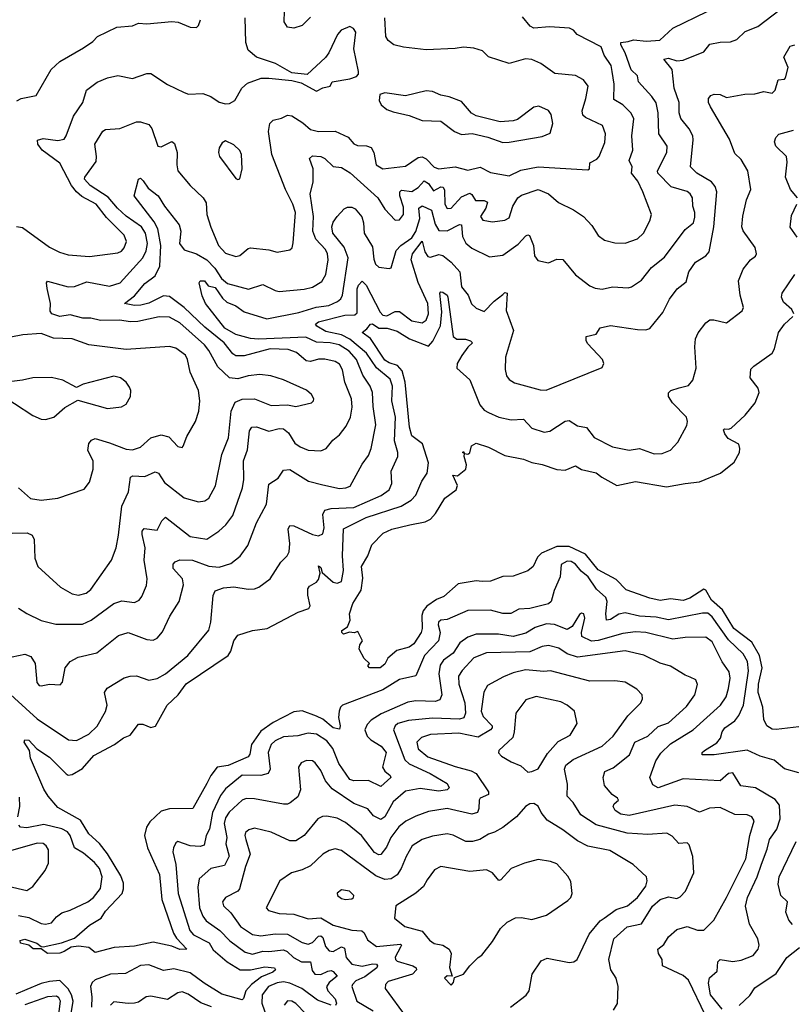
# Model space of a CAD drawing. Extents: x 1552033 to 1694788, y 811965 to 917215.
# Tile 568 of 632: x 1671101 to 1674833, y 881189 to 885946. Entities that reach past the tile are written whole.
import ezdxf

# ---------------------------------------------------------------- set-up
doc = ezdxf.new("R2010")
doc.units = 0

msp = doc.modelspace()

# ---------------------------------------------------------------- linework, layer by layer
at = {"layer": '0CON20XD'}
for points in [[(1672505, 885958.1), (1672465, 885917.8), (1672425.5, 885904.5), (1672395, 885910), (1672377.8, 885935), (1672381.2, 886038.8)], [(1671065, 882868.2), (1671125, 882880), (1671155, 882870), (1671175.4, 882835), (1671184.5, 882744.5), (1671195, 882730), (1671205, 882727.5), (1671245, 882735.8), (1671297.1, 882732.9), (1671307.5, 882745), (1671321.2, 882815), (1671344.7, 882845.3), (1671383.4, 882866.6), (1671473.4, 882886.6), (1671578.7, 882971.3), (1671625, 882984.7), (1671715, 882952.1), (1671745, 882948.9), (1671765, 882958.6), (1671791.2, 882988.8), (1671826.2, 883065), (1671870.6, 883135), (1671892.9, 883215), (1671886.9, 883245), (1671842.5, 883295), (1671842.5, 883315), (1671852.5, 883327.5), (1671875, 883336.4), (1671935, 883334.8), (1672015, 883305.7), (1672065, 883300.7), (1672120.5, 883319.5), (1672166.3, 883353.7), (1672202.3, 883405), (1672245.3, 883514.7), (1672292.5, 883605), (1672305, 883701.2), (1672349.1, 883730.9), (1672375, 883769.2), (1672405, 883772.7), (1672496.2, 883716.2), (1672565, 883699.5), (1672645, 883681.2), (1672676.3, 883683.7), (1672697, 883693), (1672755, 883798.6), (1672785, 883840.8), (1672798.7, 883875), (1672821.9, 883988.1), (1672807.9, 884077.9), (1672805.3, 884145), (1672794.2, 884175), (1672758.8, 884228.8), (1672728.5, 884305), (1672691.6, 884345), (1672643.8, 884375), (1672601.2, 884385), (1672535, 884387.7), (1672482.7, 884412.7), (1672255, 884401.9), (1672215, 884405.6), (1672145, 884424.5), (1672092.4, 884455), (1671997.8, 884575), (1671981.9, 884611.9), (1671967.8, 884675), (1671973.3, 884685), (1671994, 884685), (1672010.5, 884660.5), (1672045, 884651.5), (1672080, 884600), (1672101.2, 884581.2), (1672145, 884563), (1672185, 884535.3), (1672295, 884500.4), (1672449, 884531), (1672533, 884557), (1672594.7, 884564.7), (1672636.5, 884585), (1672652.6, 884597.4), (1672660.3, 884615), (1672687.1, 884795), (1672667.5, 884847.5), (1672613.8, 884915), (1672608.2, 884945), (1672615, 884968), (1672635, 884995.6), (1672668.5, 885031.5), (1672685, 885039.4), (1672705, 885039.6), (1672721.4, 885031.4), (1672753, 884993), (1672761.4, 884965), (1672764, 884915), (1672805, 884848), (1672811.3, 884788.7), (1672819.1, 884765), (1672835, 884750), (1672885, 884743.1), (1672895, 884747.5), (1672919.3, 884830.7), (1672942.7, 884855), (1672995, 884892), (1673015, 884922.6), (1673034.1, 884985), (1673028.6, 885035), (1673045, 885046.2), (1673090.3, 885025), (1673107.8, 884957.8), (1673125, 884928), (1673165, 884926), (1673225, 884956.5), (1673235, 884955.5), (1673239.2, 884899.2), (1673256, 884866), (1673285, 884841.5), (1673370, 884800), (1673435, 884807.9), (1673508.2, 884861.8), (1673545, 884901.8), (1673555, 884906.9), (1673563.5, 884903.5), (1673582.5, 884855), (1673588.2, 884805), (1673603.3, 884783.3), (1673655, 884771.4), (1673695, 884788.6), (1673725, 884787.5), (1673785, 884712.9), (1673855, 884660.6), (1673881.2, 884648.8), (1673915, 884644.5), (1673965, 884655.6), (1674039.3, 884650.7), (1674055.4, 884654.6), (1674105, 884688.2), (1674151.9, 884748.1), (1674215, 884798.9), (1674315, 884931.8), (1674355.2, 884964.8), (1674362.6, 884992.6), (1674362.5, 885015), (1674352, 885045), (1674351.5, 885085), (1674340, 885105), (1674325, 885115.3), (1674248.2, 885138.2), (1674182.5, 885205), (1674181.3, 885215), (1674226.2, 885305), (1674228.2, 885335), (1674187.5, 885395), (1674185.3, 885495.3), (1674174.8, 885544.8), (1674154.5, 885575), (1674090.4, 885645), (1674084.6, 885674.6), (1674054.3, 885704.3), (1674025.3, 885785), (1674004, 885825), (1674005, 885835.3), (1674040.2, 885839.8), (1674065, 885847.8), (1674127.9, 885842.1), (1674192.5, 885847.5), (1674256, 885905), (1674422, 885985)], [(1671515, 882604.2), (1671523.8, 882635), (1671510.5, 882695), (1671524.2, 882715.8), (1671605, 882766.7), (1671634.2, 882774.2), (1671665, 882775.6), (1671725, 882755.6), (1671765, 882762.5), (1671805, 882786.4), (1671912.5, 882875), (1672015, 882996.2), (1672023.9, 883035), (1672035.5, 883164.5), (1672045, 883186.2), (1672085, 883201.1), (1672135, 883205.3), (1672205, 883194.6), (1672235, 883196.4), (1672255.9, 883204.1), (1672310, 883245), (1672361.5, 883325), (1672392.2, 883355), (1672403.3, 883375), (1672405.3, 883415), (1672397.6, 883485), (1672405, 883502.5), (1672425, 883500.6), (1672515, 883458.2), (1672545, 883453.1), (1672565, 883461.9), (1672571.4, 883491.4), (1672564.7, 883555), (1672574.2, 883575.8), (1672605.8, 883584.3), (1672715, 883589.8), (1672846.5, 883646.5), (1672885, 883674.6), (1672897.8, 883705), (1672896, 883765), (1672927.5, 883835), (1672927.8, 883855), (1672911.7, 883911.7), (1672916, 884025), (1672898.8, 884105), (1672901.9, 884175), (1672889.9, 884209.9), (1672825, 884263.6), (1672776.3, 884335), (1672695, 884402.4), (1672655, 884423.1), (1672580.2, 884440.2), (1672536.4, 884465), (1672529.5, 884475), (1672544.2, 884485.8), (1672671.5, 884518.5), (1672719.7, 884520.3), (1672730.7, 884529.3), (1672731.3, 884645), (1672737.4, 884662.6), (1672755, 884683.1), (1672775, 884662.9), (1672842.1, 884532.1), (1672855, 884519.2), (1672875, 884515.3), (1672915, 884535.5), (1672935, 884536.9), (1672995, 884490.4), (1673045, 884481.8), (1673065, 884494.4), (1673076.1, 884525), (1673072, 884575), (1673026.3, 884676.3), (1672991.1, 884785), (1672997.7, 884815), (1673045, 884875.5), (1673057.2, 884825), (1673072.3, 884802.3), (1673085, 884798.2), (1673125, 884811.5), (1673145, 884806.7), (1673184.4, 884774.4), (1673227.4, 884727.4), (1673235.3, 884655), (1673266.4, 884615), (1673283.4, 884573.4), (1673305, 884552.2), (1673345, 884536.9), (1673393.2, 884586.8), (1673435, 884617.8), (1673445, 884628.1), (1673455.4, 884625), (1673450.7, 884540.7), (1673486.7, 884445), (1673447.3, 884315), (1673445.5, 884255.5), (1673453.1, 884225), (1673465, 884207.5), (1673491.7, 884191.7), (1673615, 884157.9), (1673644.6, 884155.4), (1673914.2, 884265.8), (1673922, 884285), (1673915.8, 884305), (1673845, 884379.2), (1673837.1, 884395), (1673837.5, 884415), (1673885, 884426.2), (1673905, 884457.5), (1673955, 884468.9), (1674085, 884448.8), (1674125, 884448.1), (1674145, 884454.2), (1674208.1, 884531.9), (1674239.6, 884595), (1674276.9, 884645), (1674320, 884680), (1674332.3, 884727.7), (1674364.5, 884775), (1674415.8, 884805), (1674431.1, 884825), (1674453.9, 884945), (1674468, 885115), (1674460.4, 885140.4), (1674442.1, 885162.1), (1674371.2, 885205), (1674340.9, 885235), (1674354.7, 885365), (1674351.9, 885385), (1674335, 885418.5), (1674295, 885468), (1674285.8, 885495.8), (1674285.8, 885545), (1674261.6, 885615), (1674252.2, 885705), (1674211.9, 885755), (1674235, 885760.6), (1674275, 885747.5), (1674305, 885749.8), (1674405, 885790.4), (1674435, 885827.5), (1674485, 885837.7), (1674535, 885839.6), (1674565, 885850), (1674605, 885888.9), (1674666.6, 885913.4), (1674774.7, 885995.3)], [(1671065, 883464.5), (1671136.9, 883466.9), (1671161.4, 883455), (1671171.5, 883435), (1671173.8, 883343.8), (1671189.2, 883305), (1671297.5, 883205), (1671355, 883171.8), (1671385, 883166.2), (1671422.5, 883175), (1671445, 883192.9), (1671544.4, 883335), (1671567.1, 883395), (1671578.4, 883455), (1671593.8, 883596.2), (1671626.2, 883665), (1671636.9, 883735), (1671647.9, 883742.1), (1671705, 883739.1), (1671755, 883761.5), (1671770.6, 883755), (1671800, 883710), (1671895, 883636.7), (1671965, 883617.1), (1671995, 883621.9), (1672015, 883634.3), (1672046, 883694), (1672077.8, 883845), (1672109, 883925), (1672121.7, 884055), (1672141.2, 884098.8), (1672175, 884112.8), (1672235, 884113.7), (1672315, 884082), (1672394.6, 884084.6), (1672435, 884077.8), (1672510, 884095), (1672520, 884105), (1672521.2, 884115), (1672511.2, 884135), (1672485.5, 884155.5), (1672375, 884205.6), (1672314.6, 884224.6), (1672261.1, 884231.1), (1672205, 884225.4), (1672155, 884210.4), (1672115, 884215.5), (1672058.1, 884268.1), (1672015, 884347.9), (1671993.6, 884375), (1671875, 884481.9), (1671825, 884508.8), (1671775, 884510.3), (1671672.1, 884487.9), (1671635, 884486.2), (1671585, 884494.3), (1671492, 884492), (1671445, 884503.9), (1671406.3, 884503.6), (1671345, 884520.6), (1671295, 884511.9), (1671256.2, 884525), (1671248.3, 884538.3), (1671250, 884575), (1671232.9, 884647.1), (1671230, 884675), (1671235, 884683.3), (1671335, 884654.7), (1671365, 884656.6), (1671425, 884679.1), (1671535, 884658.1), (1671586.2, 884673.9), (1671695.2, 884794.8), (1671711.4, 884828.6), (1671718.4, 884865), (1671708.8, 884915), (1671689.5, 884945), (1671615, 884996.1), (1671572.6, 885035), (1671528.8, 885088.8), (1671440.7, 885145), (1671414.7, 885175), (1671415.6, 885185), (1671469.6, 885260.4), (1671472.1, 885285), (1671463.3, 885345), (1671502, 885408), (1671515, 885415.6), (1671585, 885420), (1671665, 885451.8), (1671685, 885452.2), (1671725, 885439.6), (1671739.7, 885419.7), (1671768.8, 885335), (1671785, 885331.4), (1671835, 885357.5), (1671848.2, 885348.2), (1671862.3, 885305), (1671859.2, 885245), (1671865.4, 885215.4), (1671924.7, 885144.7), (1671986.9, 885085), (1672001.1, 885061.1), (1672005.4, 885005), (1672023.6, 884943.6), (1672061.3, 884855), (1672095, 884818.7), (1672145, 884802.3), (1672165, 884806.2), (1672205, 884841.1), (1672215, 884843.5), (1672305, 884834.5), (1672345, 884823.3), (1672405.7, 884834.3), (1672416.8, 884843.2), (1672422.6, 884867.4), (1672432.4, 885015), (1672420.7, 885055), (1672384.6, 885125), (1672318.6, 885295), (1672303.5, 885405), (1672309.2, 885445), (1672325, 885460.8), (1672365, 885469.5), (1672395, 885483.8), (1672415, 885481.5), (1672467.8, 885447.8), (1672505.6, 885415), (1672545, 885405.3), (1672625, 885406.8), (1672687.7, 885377.7), (1672715, 885346.9), (1672732.1, 885337.9), (1672776.1, 885336.1), (1672798.3, 885328.3), (1672811.5, 885305), (1672822.2, 885245), (1672855, 885225.6), (1672965, 885238.2), (1673025, 885279.4), (1673045, 885283.6), (1673065, 885274.1), (1673103.1, 885233.1), (1673124.8, 885224.8), (1673205, 885235.2), (1673265, 885218.8), (1673325, 885233.1), (1673375, 885208.2), (1673465, 885190.8), (1673521.7, 885218.3), (1673605, 885235.3), (1673845, 885220.8), (1673853.3, 885225), (1673854.2, 885255), (1673888.2, 885271.8), (1673900.5, 885285), (1673926.9, 885353.1), (1673930.7, 885395), (1673915.2, 885435.2), (1673833.7, 885473.7), (1673821.8, 885485), (1673818.2, 885505), (1673834.7, 885565), (1673846.2, 885625), (1673825, 885655.6), (1673785, 885676.1), (1673685, 885685.5), (1673618, 885735), (1673575, 885753.5), (1673543.6, 885756.4), (1673465, 885734.2), (1673365, 885765.7), (1673336.7, 885795), (1673295, 885807.8), (1673245, 885813.6), (1673205, 885806.4), (1673065, 885800.9), (1672955, 885812.9), (1672908, 885825), (1672881.5, 885845), (1672869.6, 885865), (1672864.8, 885954.8)], [(1671085, 884947.5), (1671115, 884942.5), (1671245, 884847.3), (1671292.7, 884822.7), (1671335, 884810), (1671437.7, 884802.3), (1671575, 884819.1), (1671592.9, 884827.1), (1671605, 884842.9), (1671616.9, 884875), (1671606.2, 884905), (1671519.7, 884989.7), (1671470.9, 885055), (1671401.8, 885091.8), (1671375, 885114.3), (1671351, 885145), (1671295, 885253.5), (1671209.2, 885315), (1671189.2, 885345), (1671186.2, 885363.8), (1671215, 885372.5), (1671285, 885362), (1671315, 885368.2), (1671326, 885384), (1671360.6, 885479.4), (1671406.5, 885545), (1671424.4, 885605), (1671475, 885643.5), (1671525, 885664.4), (1671575, 885675.5), (1671645, 885662.5), (1671714.6, 885685.4), (1671735, 885685.5), (1671815, 885632.5), (1671895, 885594), (1671915.9, 885585.9), (1671985, 885589.2), (1672024.2, 885574.2), (1672065, 885546.7), (1672095, 885538.8), (1672115, 885541.2), (1672140, 885555), (1672174.2, 885615), (1672201.3, 885638.7), (1672267, 885663), (1672303.7, 885663.7), (1672415, 885651.8), (1672461.1, 885641.1), (1672535, 885600.8), (1672565, 885616.7), (1672600, 885625), (1672610, 885645), (1672695, 885659.5), (1672728.3, 885671.7), (1672737.3, 885682.7), (1672738, 885695), (1672715.5, 885805), (1672724.4, 885885), (1672713.6, 885903.6), (1672695, 885912.5), (1672654.4, 885895), (1672635.6, 885875), (1672594.6, 885785.4), (1672577.6, 885762.4), (1672489.2, 885680.8), (1672415, 885688.9), (1672336.7, 885735), (1672244, 885765), (1672205, 885798), (1672192.5, 885835), (1672189.5, 885955)], [(1671086.6, 885553.4), (1671107.5, 885565), (1671180.8, 885579.2), (1671252.9, 885705), (1671295, 885744.3), (1671409.7, 885810.3), (1671455, 885841.2), (1671477.5, 885865), (1671569.5, 885910.5), (1671645, 885916.7), (1671675, 885928.8), (1671715, 885925.8), (1671835, 885937.1), (1671866.4, 885933.6), (1671925, 885910), (1671955, 885908.8), (1671965, 885917.5), (1671974.1, 885945.9)], [(1672518.3, 885161.7), (1672519.2, 885225), (1672500, 885275), (1672515, 885288.8), (1672555, 885285.3), (1672574.4, 885275), (1672615, 885237.1), (1672655, 885231.5), (1672696.7, 885206.7), (1672831.1, 885085), (1672865, 885031.1), (1672915, 884978.1), (1672935, 884978.6), (1672955.4, 885005), (1672955, 885040), (1672936.8, 885095), (1672937.5, 885115), (1672945, 885122.5), (1672995, 885115.2), (1673025.8, 885135), (1673055, 885167.1), (1673075, 885154.7), (1673099.1, 885119.1), (1673135, 885137.6), (1673146.8, 885136.8), (1673152.3, 885122.3), (1673154.8, 885054.8), (1673165, 885034.5), (1673185, 885035.4), (1673235, 885089.6), (1673275, 885107.3), (1673285, 885101.4), (1673302.5, 885072.5), (1673345, 885072.7), (1673360, 885065), (1673352.9, 885035), (1673327.5, 884995), (1673338, 884978), (1673385, 884970), (1673445, 884976.9), (1673465, 884988), (1673482.8, 885045), (1673507.1, 885085), (1673525, 885097.8), (1673605, 885124.7), (1673654.4, 885105), (1673702.8, 885062.8), (1673776.6, 885026.6), (1673825, 884994.5), (1673865, 884951.4), (1673895, 884902.9), (1673925, 884881.5), (1673975, 884867.8), (1674025, 884865.6), (1674085, 884886.5), (1674113.3, 884915), (1674145.4, 884974.6), (1674151.9, 885005), (1674111.5, 885115), (1674086.1, 885165), (1674056.7, 885205), (1674059.6, 885235), (1674044.1, 885265), (1674062.3, 885315), (1674056.9, 885385), (1674067.1, 885467.1), (1674054.6, 885495), (1674014.3, 885534.3), (1673970.3, 885560.3), (1673971.9, 885635), (1673962.6, 885695), (1673957.8, 885725), (1673924.7, 885775), (1673910, 885815), (1673793.3, 885875), (1673776.7, 885895), (1673756.7, 885905), (1673660.8, 885910.8), (1673585, 885904.2), (1673567.4, 885915), (1673529.2, 885959.2)], [(1671315, 881443.8), (1671295, 881435.8), (1671235, 881434.2), (1671205, 881457.5), (1671166.7, 881456.7), (1671144.3, 881474.3), (1671105, 881484.2), (1671103.1, 881496.9), (1671126.1, 881503.9), (1671184.2, 881485), (1671205, 881468), (1671215, 881466.9), (1671303.6, 881486.4), (1671365, 881508.8), (1671438.6, 881571.4), (1671494.7, 881605.3), (1671515, 881638.8), (1671595.6, 881724.4), (1671602.5, 881747.5), (1671601.9, 881775), (1671589.3, 881809.3), (1671525.7, 881915.7), (1671485.7, 881965.7), (1671435, 882012.7), (1671395, 882079.3), (1671285, 882140.3), (1671238.5, 882195), (1671217.9, 882227.9), (1671152.4, 882377.6), (1671147.5, 882415), (1671122, 882455), (1671125, 882467.5), (1671145, 882465.5), (1671183.1, 882423.1), (1671245, 882383.5), (1671325, 882301.8), (1671335.4, 882295.4), (1671355, 882298.8), (1671405, 882328), (1671458.9, 882391.1), (1671559.2, 882445), (1671602.8, 882477.3), (1671635, 882489.1), (1671675, 882542.5), (1671695, 882542), (1671735, 882526.5), (1671757.6, 882532.4), (1671813.8, 882635), (1671866.4, 882683.6), (1671905, 882737.1), (1672107.5, 882875), (1672120.4, 882895), (1672135.5, 882944.5), (1672155, 882972), (1672225, 882994.4), (1672295.7, 883004.3), (1672446.7, 883083.3), (1672498.2, 883101.8), (1672503.3, 883115), (1672492.2, 883165), (1672493.2, 883196.8), (1672500, 883210), (1672535, 883228.6), (1672545, 883242), (1672551.9, 883271.9), (1672545, 883306.7), (1672555, 883300), (1672561.2, 883275), (1672615, 883229.1), (1672635, 883223.3), (1672655, 883232.5), (1672665.7, 883284.3), (1672659.8, 883355), (1672665, 883485.4), (1672775, 883540.9), (1672943.3, 883595), (1672992.5, 883625), (1673015, 883649.4), (1673043.2, 883716.8), (1673068.5, 883755), (1673075.4, 883805), (1673047, 883897), (1672994.7, 883935), (1672983, 883977), (1672963.3, 884195), (1672948.9, 884248.9), (1672925.7, 884275.7), (1672885, 884288.1), (1672865, 884301.2), (1672795.4, 884405), (1672754.6, 884435.4), (1672777.6, 884452.4), (1672795, 884475.6), (1672805, 884476.2), (1672835, 884454.8), (1672876, 884455), (1672925, 884441.6), (1672984, 884404), (1673075, 884369.3), (1673096.5, 884393.5), (1673132.7, 884467.3), (1673139.6, 884535), (1673129.5, 884625), (1673135, 884631.1), (1673145, 884629.6), (1673165, 884615.4), (1673168.6, 884605), (1673194.8, 884414.8), (1673211.9, 884401.9), (1673255, 884402.5), (1673278, 884395), (1673288.1, 884385), (1673265, 884364.4), (1673236.5, 884323.5), (1673214.6, 884285), (1673212, 884262), (1673275, 884206), (1673323.8, 884085), (1673345, 884060), (1673365, 884047.5), (1673415, 884025.3), (1673475, 884012.9), (1673535, 884015.6), (1673575, 883972.5), (1673635, 883953.5), (1673661.7, 883958.3), (1673735, 884005.6), (1673755, 884010), (1673795, 883983.3), (1673838, 883975), (1673875, 883927.1), (1673965, 883882.5), (1674045, 883866.4), (1674095, 883873.8), (1674165, 883847.9), (1674205, 883850), (1674245, 883866.7), (1674279.4, 883905), (1674323.1, 883985), (1674327.1, 884005), (1674321.4, 884025), (1674254.5, 884095), (1674234.2, 884125.8), (1674235, 884142.5), (1674246.7, 884155), (1674287.1, 884167.1), (1674332.1, 884177.9), (1674352, 884205), (1674367.9, 884262.1), (1674361.8, 884365), (1674365, 884403.3), (1674377.3, 884432.7), (1674415, 884482), (1674434.5, 884495.5), (1674454.4, 884495.6), (1674515, 884480.6), (1674591.2, 884538.8), (1674597.1, 884555), (1674580.5, 884615), (1674572.5, 884685), (1674595, 884740.8), (1674630.8, 884785), (1674655, 884803.8), (1674659.2, 884815), (1674652.9, 884845), (1674595.7, 884925.7), (1674589.2, 884945), (1674593.6, 884996.4), (1674611.5, 885075), (1674631.8, 885125), (1674618.1, 885215), (1674585, 885271.2), (1674555, 885300), (1674528.9, 885368.9), (1674438, 885525), (1674428.4, 885545), (1674428.8, 885565), (1674439.8, 885580.2), (1674455, 885586.6), (1674483.8, 885583.8), (1674515, 885570), (1674603.2, 885586.8), (1674652.6, 885587.4), (1674695, 885599.2), (1674735, 885590.6), (1674750, 885605), (1674764.5, 885655.5), (1674795, 885659.2), (1674799.4, 885665), (1674813.6, 885715), (1674792.5, 885765), (1674821.8, 885818.2), (1674845, 885824.8)], [(1673435, 885353.1), (1673465, 885353.6), (1673625, 885381.1), (1673663, 885397), (1673675.5, 885444.5), (1673668.3, 885488.3), (1673655, 885507.5), (1673608.7, 885528.7), (1673585, 885522.9), (1673505, 885464.4), (1673485, 885456.9), (1673421.7, 885451.7), (1673305, 885481.2), (1673283.3, 885495), (1673235, 885550), (1673175, 885572.9), (1673135, 885580.8), (1673095, 885599.2), (1673065, 885602.5), (1672965, 885578), (1672865, 885592.5), (1672840, 885585), (1672837.5, 885555), (1672846.7, 885535), (1672875, 885512), (1672905, 885500), (1672982.3, 885482.3), (1673045, 885459.2), (1673135, 885456), (1673201.2, 885405), (1673235, 885390.9), (1673285.7, 885395.7), (1673362, 885378), (1673435, 885353.1)], [(1674857.5, 885085), (1674824.4, 885125), (1674800.5, 885185), (1674807.9, 885257.9), (1674804.3, 885285), (1674753.1, 885335), (1674746, 885355), (1674753, 885377), (1674767.6, 885392.4), (1674837.8, 885412.2)], [(1672155, 885173.8), (1672165, 885177.5), (1672175.4, 885224.6), (1672172.2, 885295), (1672164.5, 885314.5), (1672135, 885341.2), (1672095, 885360), (1672079.1, 885350.9), (1672065, 885326.7), (1672061.1, 885305), (1672065.5, 885285.5), (1672145, 885178.8), (1672155, 885173.8)], [(1671095, 883102.2), (1671135, 883076.5), (1671205, 883044), (1671275.3, 883025.3), (1671405, 883025.9), (1671446.5, 883045), (1671555, 883126), (1671595, 883137.7), (1671655, 883130.8), (1671678.3, 883141.7), (1671691.5, 883158.5), (1671712.9, 883212.9), (1671717.3, 883245), (1671701.9, 883335), (1671706.9, 883395), (1671691.8, 883458.2), (1671692.7, 883475), (1671702.8, 883487.2), (1671765, 883479.5), (1671787.3, 883525), (1671805, 883541.9), (1671925, 883449.3), (1672005, 883436.1), (1672062.5, 883475), (1672096.4, 883505), (1672129.8, 883550.2), (1672176.5, 883685), (1672183.2, 883725), (1672181.3, 883815), (1672201.8, 883868.2), (1672210.8, 883959.3), (1672222.6, 883977.4), (1672245, 883979.6), (1672305, 883958.2), (1672355, 883971.1), (1672375, 883969.6), (1672399.7, 883949.7), (1672430.2, 883900.2), (1672455, 883882), (1672495, 883866.2), (1672555, 883862.7), (1672580.8, 883875), (1672614, 883915), (1672645, 883940.8), (1672678.1, 883981.9), (1672698.5, 884025), (1672706.4, 884073.6), (1672703.4, 884115), (1672670.9, 884195), (1672660, 884255), (1672645, 884281.2), (1672624.3, 884294.3), (1672575, 884306.5), (1672545, 884305.6), (1672505, 884294.8), (1672485, 884297.1), (1672437.7, 884337.7), (1672398.2, 884351.8), (1672310, 884355), (1672185, 884321.5), (1672145, 884322.2), (1672131, 884331), (1672088.9, 884385), (1671995, 884460.8), (1671895.7, 884555.7), (1671825, 884608.6), (1671795, 884611.1), (1671725, 884576.9), (1671686.8, 884566.8), (1671655, 884565.6), (1671607.5, 884575), (1671655, 884612), (1671705, 884671.9), (1671755, 884708.9), (1671778.4, 884755), (1671782.1, 884855), (1671768.9, 884935), (1671749.7, 884969.7), (1671653.5, 885095), (1671675, 885176), (1671685, 885180.6), (1671697.6, 885167.6), (1671722.1, 885132.1), (1671770, 885095), (1671800.8, 885045), (1671870.9, 884955), (1671879.2, 884925), (1671872.7, 884865), (1671895, 884834.2), (1671955, 884815.3), (1672005, 884785.3), (1672043.3, 884745), (1672076.1, 884695), (1672105, 884670.9), (1672205.9, 884644.1), (1672275, 884666.9), (1672335, 884637.1), (1672355, 884633.2), (1672475, 884643.6), (1672515, 884652.9), (1672559.6, 884680.4), (1672579.4, 884715), (1672590.5, 884785), (1672587.9, 884815), (1672578.1, 884835), (1672530.6, 884885), (1672517.2, 884925), (1672519.3, 884995), (1672504.6, 885105), (1672518.3, 885161.7)], [(1674855.5, 884895), (1674823.1, 884943.1), (1674829.7, 884999.7), (1674854.3, 885055)], [(1674840, 884525), (1674830.8, 884545), (1674790.9, 884580.9), (1674780, 884605), (1674784.5, 884625), (1674845, 884714.4)], [(1674865, 882530), (1674755, 882516.4), (1674735, 882518.9), (1674710, 882535), (1674694.5, 882564.5), (1674690.7, 882625), (1674668.6, 882695), (1674669.4, 882735), (1674686.9, 882815), (1674674.9, 882874.9), (1674637.9, 882937.9), (1674550.5, 883005), (1674496.2, 883095), (1674442.3, 883142.3), (1674415, 883189.6), (1674405, 883194), (1674338.5, 883151.5), (1674305, 883139.5), (1674245, 883148.5), (1674195, 883140.5), (1674145, 883151.1), (1674031.1, 883191.1), (1673981.5, 883241.5), (1673895, 883287.7), (1673834.4, 883364.4), (1673755, 883401.5), (1673695, 883401), (1673621.7, 883368.3), (1673601.5, 883348.5), (1673580.8, 883305), (1673555, 883282.7), (1673485, 883256.9), (1673435, 883255.6), (1673375, 883232.9), (1673335, 883232.5), (1673305, 883234.6), (1673219.2, 883220.8), (1673150.1, 883159.9), (1673114.7, 883145.3), (1673067.1, 883112.9), (1673049.9, 883090.1), (1673043, 883067), (1673045.2, 883005), (1673040.3, 882985), (1673005, 882930.4), (1672982, 882915), (1672922.2, 882897.8), (1672878.8, 882861.2), (1672865, 882832.5), (1672842.5, 882815), (1672790, 882815), (1672782.5, 882825), (1672790, 882835), (1672765, 882860), (1672740, 882905), (1672743.8, 882926.2), (1672757.5, 882945), (1672735, 882990), (1672716.7, 882983.3), (1672693.3, 882986.7), (1672665, 882976.7), (1672656.7, 882985), (1672656.7, 882995), (1672685, 883012.5), (1672696.7, 883045), (1672694.2, 883075), (1672709.7, 883125), (1672749.7, 883190.3), (1672757.8, 883247.8), (1672751.9, 883305), (1672783.3, 883355), (1672801.4, 883408.6), (1672856.2, 883465), (1672898.8, 883485), (1672985, 883505.3), (1673059.4, 883520.6), (1673085, 883533.1), (1673110, 883560), (1673155, 883634.4), (1673209.4, 883675), (1673215.7, 883695.7), (1673192.5, 883745), (1673215, 883742.5), (1673255.8, 883774.2), (1673258.8, 883795), (1673247.5, 883835), (1673250, 883850), (1673240, 883855), (1673245, 883860), (1673250, 883850), (1673265, 883847.5), (1673275, 883853.3), (1673283, 883887), (1673305, 883900), (1673365, 883880.8), (1673445, 883841.1), (1673535, 883822.7), (1673575, 883806.1), (1673625, 883797.5), (1673695, 883773.2), (1673735, 883768.8), (1673785, 883790.5), (1673815, 883772.1), (1673885, 883756.9), (1673912.1, 883735), (1673985, 883695.9), (1674075, 883714.6), (1674225, 883688.9), (1674314.6, 883705.4), (1674385, 883713.3), (1674485.4, 883754.6), (1674551.7, 883808.3), (1674577.1, 883855), (1674580, 883875), (1674573.8, 883895), (1674523, 883923), (1674506.5, 883945), (1674500.8, 883965), (1674505, 883970), (1674525, 883966.9), (1674538.2, 883971.8), (1674605.6, 884035), (1674653.3, 884095), (1674672.5, 884145), (1674667.5, 884165), (1674628.6, 884215), (1674633.2, 884256.8), (1674647.3, 884272.7), (1674735, 884335.6), (1674746.9, 884355), (1674766.1, 884435), (1674794.7, 884475.3), (1674835, 884512)], [(1671535, 883902.2), (1671615, 883871.8), (1671645, 883867.3), (1671685, 883880), (1671735, 883925.6), (1671785, 883940.6), (1671820.7, 883930.7), (1671865, 883884.2), (1671885, 883878.8), (1671891.2, 883885), (1671908.3, 883931.7), (1671950, 884005), (1671965.6, 884055), (1671970.5, 884105), (1671963.8, 884155), (1671923.7, 884243.6), (1671911.5, 884305), (1671901.9, 884325), (1671855, 884358.2), (1671825, 884366.6), (1671615, 884352.8), (1671435.5, 884375.5), (1671355, 884404.3), (1671265, 884407.1), (1671205, 884429.7), (1671116.2, 884423.8), (1671057.8, 884412.2)], [(1670985, 884150), (1671163.8, 884033.8), (1671204.1, 884015.9), (1671225, 884014.3), (1671266.2, 884025), (1671318.3, 884071.7), (1671381.7, 884108.3), (1671525, 884067.1), (1671592.5, 884075), (1671615, 884088.8), (1671635.7, 884125), (1671637.1, 884155), (1671631.3, 884171.3), (1671614.5, 884194.5), (1671588, 884215), (1671555, 884223.5), (1671407.5, 884185), (1671375, 884168.8), (1671310, 884205), (1671255, 884217.9), (1671163.7, 884216.3), (1671115, 884204.3), (1671025, 884193.8)], [(1671095, 883684.4), (1671153.1, 883633.1), (1671204.6, 883624.6), (1671285, 883634.6), (1671412.4, 883677.6), (1671438.9, 883711.1), (1671455.6, 883774.4), (1671456.2, 883815), (1671430.8, 883865), (1671435, 883899.2), (1671447.1, 883915), (1671465, 883922.9), (1671535, 883902.2)], [(1674865, 882307.3), (1674795, 882326.7), (1674745, 882368.2), (1674677.3, 882387.3), (1674615, 882416.4), (1674454.8, 882394.8), (1674397.5, 882395), (1674396.7, 882405), (1674408.5, 882415), (1674467.8, 882452.2), (1674486.3, 882475), (1674494, 882505), (1674506.4, 882525), (1674555, 882558.8), (1674575.3, 882585), (1674596.5, 882635), (1674620.9, 882800.9), (1674615.6, 882845), (1674595, 882881.6), (1674525, 882950.2), (1674445, 883061.8), (1674425, 883078.4), (1674399.5, 883079.5), (1674235, 883045.8), (1674175, 883060.2), (1674095, 883064.8), (1674025, 883080.5), (1673995, 883073.2), (1673955, 883048.9), (1673935, 883044.3), (1673931.4, 883075), (1673937.8, 883135), (1673931.8, 883155), (1673887.6, 883195), (1673847.3, 883255), (1673812.3, 883282.3), (1673785.1, 883315.1), (1673765, 883328.3), (1673745, 883330.7), (1673716.4, 883313.6), (1673711.8, 883255), (1673682, 883188), (1673667.8, 883135), (1673655.9, 883124.1), (1673565, 883102), (1673511.5, 883098.5), (1673472.6, 883077.4), (1673435, 883077.3), (1673375, 883093.4), (1673265, 883090.9), (1673165, 883048.5), (1673135, 883044.4), (1673123.2, 883035), (1673122.5, 883022.5), (1673131.6, 882985), (1673123.6, 882945), (1673056.3, 882875), (1673014.7, 882775.3), (1672935, 882757.6), (1672855, 882708), (1672660.6, 882635), (1672650, 882625), (1672643.6, 882605), (1672641.6, 882575), (1672648.9, 882535), (1672645, 882518.6), (1672614.7, 882525), (1672565, 882566.3), (1672535, 882581.4), (1672465, 882606.9), (1672425, 882601.4), (1672325, 882550.5), (1672265, 882508.3), (1672220.7, 882445), (1672212.2, 882397.8), (1672204.5, 882385.5), (1672107.9, 882342.1), (1672055, 882334.7), (1672024.9, 882295.1), (1672004.6, 882255.4), (1671936.5, 882135), (1671825, 882134), (1671785, 882121.8), (1671728.8, 882071.2), (1671713.4, 882045), (1671704.1, 882005), (1671718.9, 881945), (1671775.7, 881815.7), (1671787.3, 881695), (1671843.2, 881533.2), (1671858, 881508), (1671907.5, 881455), (1671875, 881454.4), (1671835, 881470.8), (1671745, 881489.6), (1671655, 881470), (1671556.6, 881463.4), (1671465, 881438.8), (1671435, 881463.3), (1671385, 881470.8), (1671350, 881465), (1671315, 881443.8)], [(1674494.1, 881165), (1674438.3, 881235), (1674428, 881292), (1674432.7, 881317.3), (1674470.3, 881349.8), (1674473.3, 881395), (1674483.8, 881405), (1674545, 881395.2), (1674585, 881401.8), (1674643.3, 881425), (1674667.8, 881455), (1674672.2, 881475), (1674666.9, 881505), (1674625.7, 881575.7), (1674606.9, 881663.1), (1674617.1, 881705), (1674663.3, 881805), (1674683.2, 881866.8), (1674711.9, 881938.1), (1674723.1, 881985), (1674757.4, 882035), (1674773.7, 882085), (1674771.6, 882151.6), (1674749.3, 882179.3), (1674655.8, 882235.7), (1674584.7, 882244.7), (1674545, 882308.1), (1674525, 882303.8), (1674485, 882269.2), (1674305, 882278.7), (1674185.3, 882235.3), (1674159.3, 882249.3), (1674144.4, 882284.4), (1674174, 882366), (1674197.8, 882402.2), (1674245, 882446.8), (1674353.2, 882515), (1674486.2, 882635), (1674514.1, 882675), (1674525.2, 882714.8), (1674532.5, 882765), (1674527.3, 882795), (1674494.1, 882844.1), (1674445, 882940.5), (1674415, 882962.5), (1674315, 882960.9), (1674255, 882952.7), (1674125, 882985.2), (1674075, 882988.4), (1674015, 882981.2), (1673895, 882946), (1673863.2, 882943.2), (1673815.9, 882965.9), (1673814.7, 882985.2), (1673830, 883055), (1673825.4, 883075.4), (1673815, 883078.6), (1673805, 883072), (1673769.1, 883015), (1673745, 883000.4), (1673684.5, 883024.5), (1673645, 883027.8), (1673590.4, 883009.6), (1673545, 882981.6), (1673485, 882966.6), (1673413.4, 882976.6), (1673305, 882976.9), (1673265, 882962.2), (1673226.8, 882935), (1673194.2, 882885.8), (1673148, 882852), (1673131.7, 882828.3), (1673125.2, 882785), (1673140.4, 882685), (1673129.9, 882660.1), (1673107.2, 882652.7), (1673015, 882655.8), (1672975, 882648.2), (1672847.5, 882592.5), (1672798.9, 882561.1), (1672778.9, 882541.1), (1672768.7, 882515), (1672778.8, 882485), (1672796.7, 882466.7), (1672846.7, 882436.7), (1672870.6, 882405), (1672853.6, 882335), (1672864.8, 882314.8), (1672890.8, 882295), (1672894.3, 882285), (1672845, 882242.2), (1672785, 882270.5), (1672715, 882268.5), (1672694.8, 882274.8), (1672642.9, 882352.9), (1672613.3, 882425), (1672585, 882462.4), (1672535, 882493.6), (1672495, 882498.6), (1672474.5, 882494.5), (1672444.2, 882485.8), (1672375, 882480.9), (1672335, 882462.7), (1672315.4, 882445), (1672300.3, 882405), (1672310.4, 882325), (1672301.4, 882305), (1672265, 882294.7), (1672175, 882295.7), (1672095, 882230), (1672071.6, 882198.4), (1672032.7, 882115), (1672017.1, 882035), (1672001.8, 882005), (1671991.5, 881958.5), (1671972.2, 881952.2), (1671925, 881955.4), (1671865, 881975.7), (1671855, 881968.8), (1671843.5, 881945), (1671840, 881925), (1671855.3, 881865.3), (1671866.6, 881725), (1671922, 881545), (1671940, 881525), (1672015.5, 881485.5), (1672035, 881451.9), (1672102.5, 881395), (1672166, 881355), (1672215, 881355.7), (1672285, 881369.8), (1672331.2, 881365), (1672336.4, 881356.4), (1672324.4, 881345), (1672268.6, 881321.4), (1672220.2, 881285), (1672192.8, 881255), (1672182.7, 881217.3), (1672175, 881210), (1672077.5, 881237.5), (1671991.3, 881291.3), (1671925, 881341.9), (1671845, 881360.7), (1671795, 881352.3), (1671725, 881380.3), (1671685, 881376.5), (1671612.7, 881337.3), (1671538.8, 881335), (1671465, 881308), (1671451.6, 881295), (1671443.7, 881275), (1671449.6, 881225), (1671447.2, 881175)], [(1674413.1, 881135), (1674331.3, 881305), (1674305, 881328.1), (1674205.7, 881375), (1674204.4, 881405), (1674185.7, 881435), (1674183.8, 881455), (1674212.5, 881477.5), (1674235, 881515.7), (1674275, 881551.2), (1674325, 881564.4), (1674375, 881548), (1674405, 881546.7), (1674454.5, 881595), (1674515.6, 881704.4), (1674607.7, 881892.3), (1674627.8, 882005), (1674648, 882075), (1674637.8, 882095), (1674615, 882104), (1674555, 882106.5), (1674485, 882140.3), (1674433.5, 882136.5), (1674385, 882118.1), (1674324.6, 882144.6), (1674265, 882150.8), (1674045, 882101.7), (1674005, 882107.9), (1673977.1, 882125), (1673967.8, 882145), (1673972.9, 882157.1), (1673993.8, 882175), (1673988.8, 882185), (1673963.2, 882203.2), (1673925.8, 882245.8), (1673919.6, 882285), (1673926.5, 882313.5), (1673968.3, 882331.7), (1674046.3, 882393.7), (1674072.2, 882455), (1674134.8, 882485.2), (1674185, 882530.7), (1674235, 882549.6), (1674321.4, 882628.6), (1674361.5, 882685), (1674374.1, 882734.1), (1674366.6, 882756.6), (1674339.7, 882769.7), (1674315, 882778.6), (1674245, 882822.2), (1674195, 882837.9), (1674115, 882876.2), (1674025, 882896), (1673795, 882865.7), (1673745, 882882.9), (1673705, 882909.2), (1673655, 882922), (1673625, 882917.1), (1673565, 882891.2), (1673355, 882887), (1673295, 882862.2), (1673237.5, 882802.5), (1673220.5, 882775), (1673221.9, 882735), (1673251.3, 882645), (1673254.3, 882595.7), (1673246.6, 882573.4), (1673225, 882566.3), (1673095, 882571.4), (1672979.7, 882559.7), (1672927.7, 882545), (1672915, 882534.6), (1672905.8, 882515), (1672960.8, 882370.8), (1672981.7, 882351.7), (1673083.6, 882303.6), (1673165.7, 882255.7), (1673175.7, 882235), (1673165.8, 882225), (1673125, 882219), (1673035, 882231.5), (1672965, 882218.1), (1672905, 882166.8), (1672865, 882095.5), (1672845, 882082.1), (1672810.2, 882100.2), (1672783.1, 882133.1), (1672715, 882159.4), (1672610.6, 882230.6), (1672578.2, 882268.2), (1672555, 882318.1), (1672528.5, 882355), (1672515, 882365.4), (1672486.4, 882366.4), (1672460, 882355), (1672448.2, 882335), (1672457.3, 882225), (1672445, 882192.2), (1672408.1, 882161.9), (1672395, 882155.5), (1672375, 882156.5), (1672235, 882182.3), (1672195, 882183.3), (1672175, 882175.3), (1672112.7, 882117.3), (1672095, 882090.4), (1672088, 882062), (1672101.6, 881995), (1672096.8, 881965), (1672113.5, 881905), (1672089.6, 881860.4), (1672024.3, 881845.7), (1671968.4, 881795), (1671961.4, 881755), (1671969.6, 881655), (1671985.2, 881615), (1672002.4, 881592.4), (1672067.1, 881545), (1672115.8, 881495.8), (1672190.8, 881440.8), (1672225, 881432), (1672275, 881445.6), (1672305, 881443.5), (1672375, 881452.2), (1672393.6, 881443.6), (1672423.1, 881415), (1672462, 881395), (1672505.6, 881395), (1672513, 881353), (1672527.3, 881335), (1672555, 881332.9), (1672588.7, 881348.7), (1672605, 881352.5), (1672615, 881348), (1672633.7, 881325), (1672596.3, 881295), (1672583.2, 881273.2), (1672588.5, 881255), (1672625.2, 881215), (1672630.4, 881195), (1672625.9, 881184.1)], [(1673968.6, 881161.4), (1673987.7, 881192.3), (1673991.3, 881275), (1673981.5, 881315), (1673955.6, 881355), (1673946.5, 881405), (1673970.7, 881505), (1674035, 881562.7), (1674105, 881577.8), (1674157.1, 881662.9), (1674195, 881694.8), (1674235, 881708.2), (1674275, 881700.8), (1674291.9, 881708.1), (1674316.5, 881735), (1674356.6, 881825), (1674353.1, 881903.1), (1674335, 881960), (1674325, 881968.6), (1674285, 881966), (1674251.7, 882001.7), (1674226, 882016), (1674135, 882009.4), (1674035, 882015.2), (1673885, 882056.9), (1673811.1, 882105), (1673775, 882163.3), (1673745.5, 882195), (1673747.5, 882252.5), (1673731.8, 882325), (1673738.8, 882345), (1673775, 882371.8), (1673915, 882436.7), (1673967.9, 882485), (1674037.9, 882582.1), (1674100.6, 882645), (1674109.4, 882665), (1674107.1, 882685), (1674081.2, 882711.2), (1674025, 882745.4), (1673975, 882751.5), (1673855, 882750.6), (1673665, 882800.7), (1673633.1, 882796.9), (1673544.8, 882805.2), (1673485, 882791.2), (1673438.3, 882771.8), (1673360.8, 882729.2), (1673343.1, 882696.9), (1673329.6, 882605), (1673339.7, 882579.7), (1673382.7, 882535), (1673383.8, 882525), (1673374.8, 882515.2), (1673315, 882480.2), (1673221.5, 882498.5), (1673085, 882492.7), (1673041.9, 882478.1), (1673018.5, 882455), (1673025, 882423.8), (1673072.5, 882385), (1673205, 882337.9), (1673282.4, 882317.6), (1673305, 882304.1), (1673365.7, 882215), (1673365, 882202.5), (1673325.8, 882185), (1673319.5, 882175), (1673318.5, 882135), (1673311.5, 882115), (1673285, 882108.1), (1673165, 882135.3), (1673075, 882120.4), (1673015, 882097.3), (1672966.6, 882073.4), (1672932.9, 882047.1), (1672893.4, 881995), (1672871.9, 881948.1), (1672845, 881912.7), (1672835, 881911.2), (1672815, 881922.7), (1672752, 882005), (1672675, 882067.8), (1672635, 882088), (1672585, 882098.7), (1672563.2, 882096.8), (1672540.6, 882085), (1672475.2, 882004.8), (1672435, 881979.4), (1672405, 881978.9), (1672315, 882021.5), (1672235, 882040.4), (1672207.3, 882032.7), (1672191.3, 882018.7), (1672187.8, 882005), (1672192.8, 881985), (1672214.7, 881915), (1672191.9, 881855), (1672163.1, 881746.9), (1672154.2, 881735), (1672094.3, 881705), (1672081.1, 881685), (1672085.6, 881665), (1672121.2, 881631.2), (1672167.7, 881565), (1672225, 881526.5), (1672265, 881519.3), (1672335, 881530.4), (1672395, 881528.5), (1672465, 881487.5), (1672495, 881479.8), (1672515, 881488.4), (1672545, 881518.4), (1672555, 881520.5), (1672565, 881511.2), (1672578.6, 881468.6), (1672595, 881446.9), (1672615, 881443.5), (1672655, 881467.3), (1672670.6, 881460.6), (1672677.4, 881415), (1672705, 881382.8), (1672755, 881373.9), (1672805, 881385.5), (1672825, 881382.5), (1672830, 881375), (1672825.3, 881365), (1672767.7, 881322.3), (1672725, 881301.9), (1672708, 881285), (1672706, 881275), (1672729.1, 881205), (1672808.3, 881158.3)], [(1670965, 882768.4), (1671185, 882568.9), (1671337, 882467), (1671375, 882462.9), (1671435.6, 882495), (1671475, 882532.9), (1671515, 882604.2)], [(1673555, 882311.4), (1673575, 882314.3), (1673605, 882326.9), (1673649.6, 882400.4), (1673701.9, 882458.1), (1673759.9, 882490.1), (1673794.4, 882545), (1673780, 882605), (1673745.8, 882635), (1673715, 882650.9), (1673595, 882676.2), (1673545, 882659.4), (1673496.7, 882595), (1673490, 882505), (1673482.5, 882477.5), (1673414.5, 882415), (1673413.3, 882403.3), (1673428.5, 882388.5), (1673475, 882360.2), (1673522, 882342), (1673555, 882311.4)], [(1671092.5, 882095), (1671101.6, 882145), (1671099.9, 882189.9)], [(1673472, 881175), (1673547, 881233), (1673561.1, 881255), (1673575.7, 881334.3), (1673620.3, 881399.7), (1673648.3, 881411.7), (1673755, 881391.3), (1673778, 881395), (1673792.9, 881405), (1673852.3, 881527.7), (1673905, 881592.9), (1673924.4, 881605.6), (1673982.8, 881647.2), (1674036.7, 881665), (1674084.5, 881705), (1674125, 881760), (1674131.9, 881785), (1674128.6, 881805), (1674064.5, 881865), (1673951.8, 881931.8), (1673845, 881952.5), (1673795, 881978.7), (1673725, 882032), (1673648.1, 882078.1), (1673619.4, 882115), (1673605, 882145.8), (1673585, 882160), (1673565, 882157.3), (1673544.6, 882145.4), (1673500, 882095), (1673435, 882043.1), (1673395, 882020.4), (1673365, 882011.1), (1673324, 881985), (1673287.5, 881975), (1673256, 881976), (1673195, 882006.2), (1673165, 882013.2), (1673095, 882001.2), (1673045.2, 881984.8), (1672996.5, 881955), (1672967.1, 881902.9), (1672944.3, 881845.7), (1672923.8, 881815), (1672895, 881795.3), (1672865, 881791.9), (1672820.4, 881810.4), (1672655, 881932.7), (1672625, 881939.6), (1672595, 881932.1), (1672565, 881914.5), (1672505, 881857.7), (1672465, 881838.7), (1672414, 881825), (1672358, 881785), (1672290.8, 881655), (1672302.1, 881642.1), (1672355, 881627.9), (1672425, 881623.9), (1672495, 881602.3), (1672555, 881606.7), (1672615, 881571.2), (1672705, 881547.1), (1672754, 881544), (1672764.8, 881534.8), (1672781.3, 881501.3), (1672825, 881469.2), (1672940, 881480), (1672944.5, 881475), (1672940.8, 881465), (1672913.8, 881416.2), (1672915.4, 881405), (1672925, 881397.6), (1672999.4, 881375), (1673015.6, 881365), (1673018.2, 881355), (1672997.8, 881335), (1672880.8, 881299.1), (1672867.5, 881285), (1672866.5, 881265), (1672967.4, 881127.4)], [(1671095, 881619), (1671145, 881608.3), (1671205, 881579.6), (1671225, 881576.4), (1671255, 881583.3), (1671278.5, 881611.5), (1671305, 881631.5), (1671345, 881643.8), (1671430.6, 881685), (1671457.3, 881705), (1671491.3, 881748.7), (1671498.9, 881805), (1671486.4, 881845), (1671462.5, 881875), (1671409.1, 881919.1), (1671365.6, 881945.6), (1671344.7, 882005), (1671331.7, 882021.7), (1671305, 882036.8), (1671217.2, 882057.3), (1671135, 882041.5), (1671105, 882044.4), (1671096.9, 882055)], [(1671045, 881759.6), (1671135, 881739.5), (1671165, 881757.5), (1671223.6, 881835), (1671239.4, 881870.6), (1671240.4, 881935), (1671229.1, 881955), (1671215, 881965.3), (1671185, 881968), (1671045, 881927.1)], [(1674834.2, 881574.2), (1674816, 881595), (1674802, 881635), (1674810, 881685), (1674778, 881715), (1674765, 881770), (1674770, 881805), (1674851.5, 881975)], [(1673185, 881282), (1673196.2, 881295), (1673201.7, 881318.3), (1673245, 881335.5), (1673275, 881375.6), (1673315, 881416), (1673333.9, 881426.1), (1673385, 881492), (1673423.5, 881555), (1673454.8, 881585.2), (1673495, 881607.1), (1673525, 881608.8), (1673575, 881599.5), (1673645, 881619.6), (1673748.9, 881691.1), (1673762.5, 881705), (1673769.6, 881725), (1673762.5, 881782.5), (1673748.9, 881808.9), (1673695, 881867.1), (1673665, 881879.6), (1673605, 881888.5), (1673538.6, 881871.4), (1673475, 881845.5), (1673425, 881790), (1673415, 881788), (1673384.4, 881825), (1673355, 881839.6), (1673275, 881831.5), (1673135, 881855.6), (1673105, 881839.4), (1673069.4, 881790.6), (1673050.9, 881759.1), (1673015, 881725.5), (1672917.1, 881665), (1672911.4, 881605), (1672960.8, 881565), (1673045, 881542.4), (1673079.6, 881499.6), (1673102.6, 881482.6), (1673144.2, 881474.2), (1673175.6, 881455), (1673184.6, 881435), (1673176.4, 881366.4), (1673190, 881325), (1673165, 881327.5), (1673153.3, 881315), (1673185, 881282)], [(1672675, 881695.7), (1672705, 881699.2), (1672713.8, 881705), (1672715.5, 881715.5), (1672693.3, 881735), (1672655, 881742.5), (1672634.2, 881725.8), (1672636, 881715), (1672655, 881700.6), (1672675, 881695.7)], [(1674576.2, 881183.8), (1674627.8, 881232.2), (1674651.3, 881268.7), (1674755, 881338.6), (1674807.1, 881415), (1674866.8, 881463.2)], [(1671342.7, 881105), (1671359.7, 881205), (1671351.7, 881235), (1671334.7, 881264.7), (1671295, 881303.8), (1671245, 881298.7), (1671205, 881289.5), (1671135, 881260.4), (1671082.6, 881237.4)], [(1672605, 881185.2), (1672538.6, 881208.6), (1672463.5, 881265), (1672405, 881291.7), (1672375, 881297.2), (1672345, 881292.7), (1672303.1, 881275), (1672272.2, 881235), (1672270.4, 881195), (1672294.1, 881125)], [(1671278.8, 881051.2), (1671298.3, 881205), (1671290.7, 881220.7), (1671278.6, 881228.6), (1671236, 881225), (1671125, 881187)], [(1672027.5, 881177.5), (1671975.5, 881195.5), (1671915, 881238), (1671885, 881248.8), (1671865, 881244.5), (1671815, 881212.8), (1671735, 881229.1), (1671712, 881225), (1671675, 881199.5), (1671655, 881194.6), (1671625, 881192.3), (1671555, 881201.1), (1671538.9, 881185)], [(1672483.3, 881143.3), (1672435, 881193.3), (1672415, 881204.7), (1672395, 881205.4), (1672377.9, 881185)]]:
    msp.add_lwpolyline(points, dxfattribs=at)

doc.saveas('drawing.dxf')
